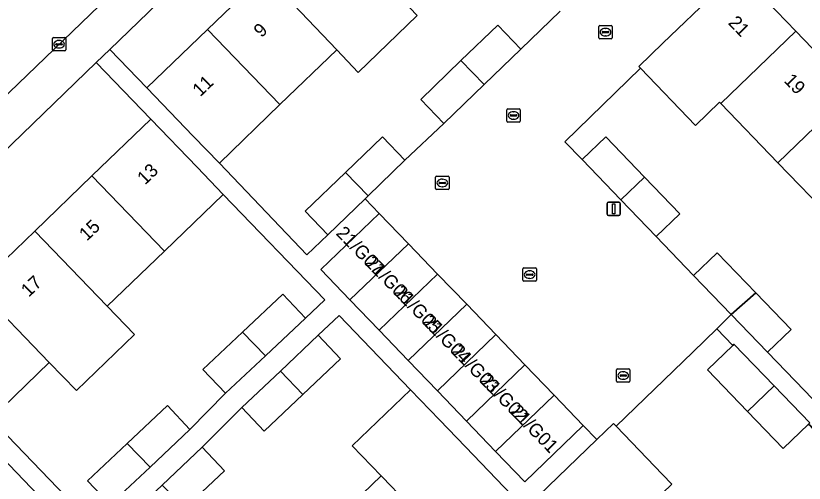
# Model space of a CAD drawing. Extents: x 159039 to 160102, y 381214 to 382524.
# Drawn here: x 159532 to 159591, y 382148.4 to 382183.4 of the extents above; entities that cross this region are included whole.
import ezdxf

# ---------------------------------------------------------------- set-up
doc = ezdxf.new("R2010")
doc.units = 0
for name, color, linetype in [('IMGEO_Erf', 7, 'Continuous'), ('IMGEO_Kolk', 7, 'Continuous'), ('IMGEO_Lichtmast', 7, 'Continuous'), ('IMGEO_Pand', 7, 'Continuous'), ('IMGEO_Pand_nummerreeks', 7, 'Continuous'), ('IMGEO_Rijbaan_lokaal_open', 7, 'Continuous'), ('IMGEO_Voetpad_open', 7, 'Continuous')]:
    doc.layers.add(name, color=color, linetype=linetype)

msp = doc.modelspace()

# ---------------------------------------------------------------- linework, layer by layer
at = {"layer": 'IMGEO_Erf'}
for points in [[(159567.819, 382208.693), (159539.013, 382180.878), (159541.789, 382178), (159546.327, 382182.378), (159550.621, 382186.52)], [(159587.584, 382188.304), (159586.022, 382186.754), (159590.362, 382182.247), (159594.639, 382177.806), (159598.696, 382173.594), (159602.963, 382169.164), (159606.989, 382164.984), (159611.213, 382160.598), (159615.372, 382156.28), (159619.584, 382151.907), (159623.724, 382147.608), (159627.917, 382143.255), (159632.003, 382139.012), (159634.861, 382141.764), (159590.054, 382188.286)], [(159562.034, 382183.43), (159557.603, 382179.156), (159555.997, 382180.85), (159551.751, 382176.754), (159547.213, 382172.377), (159553.753, 382165.507), (159555.333, 382167.011), (159553.637, 382168.769), (159556.65, 382171.675), (159559.415, 382174.342), (159561.111, 382172.584), (159564.025, 382175.342), (159562.29, 382177.141), (159565.299, 382180.044), (159568.056, 382182.704), (159569.792, 382180.905), (159572.721, 382183.733)], [(159593.088, 382168.193), (159589.031, 382172.404), (159584.754, 382176.845), (159584.666, 382176.937), (159582.857, 382175.194), (159578.742, 382179.466), (159573.068, 382173.958), (159574.364, 382172.638), (159576.136, 382174.344), (159579.034, 382171.335), (159581.685, 382168.583), (159579.914, 382166.876), (159582.716, 382163.966), (159584.485, 382165.67), (159587.364, 382162.68), (159590.012, 382159.931), (159588.243, 382158.227), (159591.009, 382155.356)], [(159592.183, 382147.929), (159594.041, 382149.774), (159591.455, 382152.71), (159591.321, 382152.849), (159589.422, 382151.021), (159586.751, 382153.794), (159583.753, 382156.907), (159585.652, 382158.735), (159584.458, 382159.975), (159582.651, 382158.235), (159576.922, 382152.681), (159580.388, 382149.078), (159581.089, 382148.347)], [(159519.59, 382136.107), (159518.336, 382137.407), (159521.104, 382140.077), (159522.358, 382138.777), (159524.066, 382137.007), (159527.004, 382139.793), (159525.284, 382141.577), (159528.191, 382144.382), (159531.067, 382147.156), (159532.788, 382145.372), (159534.315, 382146.84), (159534.195, 382146.965), (159527.658, 382153.761), (159523.248, 382149.507), (159518.892, 382145.305), (159514.658, 382141.22), (159510.258, 382136.976), (159506.025, 382132.893), (159505.133, 382132.032), (159501.534, 382128.56), (159502.682, 382127.369), (159500.697, 382125.454), (159505.14, 382120.934)]]:
    msp.add_lwpolyline(points, dxfattribs=at)
for points in [[(159537.678, 382171.422), (159542.073, 382175.662), (159537.992, 382179.892), (159520.602, 382163.101), (159524.675, 382158.879), (159529.042, 382163.092), (159533.397, 382167.292)], [(159551.969, 382162.564), (159553.651, 382160.773), (159555.109, 382162.142), (159547.499, 382170.036), (159543.103, 382165.796), (159538.822, 382161.666), (159540.863, 382159.549), (159536.509, 382155.35), (159534.468, 382157.466), (159530.101, 382153.253), (159537.598, 382145.476), (159539.029, 382146.82), (159537.347, 382148.61), (159540.318, 382151.401), (159543.334, 382154.234), (159545.016, 382152.444), (159547.664, 382155.15), (159545.983, 382156.94), (159548.952, 382159.73)], [(159559.329, 382148.979), (159557.167, 382151.227), (159561.528, 382155.422), (159556.187, 382160.973), (159554.622, 382159.492), (159556.29, 382157.729), (159553.475, 382155.066), (159550.574, 382152.32), (159548.906, 382154.084), (159545.921, 382151.109), (159547.589, 382149.346), (159544.657, 382146.571), (159541.873, 382143.937), (159540.204, 382145.7), (159538.775, 382144.348), (159546.34, 382136.484), (159550.623, 382140.604), (159555.107, 382144.918)]]:
    msp.add_lwpolyline(points, close=True, dxfattribs=at)
at = {"layer": 'IMGEO_Kolk'}
for p, q in [((159575.619, 382181.75), (159575.619, 382182.602)), ((159575.694, 382182.676), (159576.546, 382182.676)), ((159575.878, 382182.17), (159575.878, 382182.182)), ((159575.921, 382182.219), (159576.319, 382182.219)), ((159576.107, 382182.456), (159576.132, 382182.456)), ((159576.362, 382182.182), (159576.362, 382182.17)), ((159576.62, 382182.602), (159576.62, 382181.75)), ((159534.716, 382180.841), (159534.716, 382181.693)), ((159534.791, 382181.767), (159535.643, 382181.767)), ((159535.717, 382181.693), (159535.717, 382180.841)), ((159576.546, 382181.676), (159575.694, 382181.676)), ((159576.316, 382182.133), (159575.918, 382182.133)), ((159576.13, 382181.896), (159576.105, 382181.896)), ((159534.975, 382181.261), (159534.975, 382181.273)), ((159535.413, 382181.224), (159535.015, 382181.224)), ((159535.018, 382181.31), (159535.416, 382181.31)), ((159535.227, 382180.987), (159535.202, 382180.987)), ((159535.204, 382181.547), (159535.229, 382181.547)), ((159535.459, 382181.273), (159535.459, 382181.261)), ((159535.643, 382180.767), (159534.791, 382180.767)), ((159568.736, 382175.516), (159568.736, 382176.368)), ((159568.811, 382176.442), (159569.663, 382176.442)), ((159569.737, 382176.368), (159569.737, 382175.516)), ((159568.995, 382175.936), (159568.995, 382175.948)), ((159569.433, 382175.899), (159569.035, 382175.899)), ((159569.038, 382175.985), (159569.436, 382175.985)), ((159569.247, 382175.662), (159569.222, 382175.662)), ((159569.224, 382176.222), (159569.249, 382176.222)), ((159569.479, 382175.948), (159569.479, 382175.936)), ((159569.663, 382175.442), (159568.811, 382175.442)), ((159563.406, 382170.465), (159563.406, 382171.317)), ((159563.481, 382171.391), (159564.333, 382171.391)), ((159563.708, 382170.934), (159564.106, 382170.934)), ((159563.894, 382171.171), (159563.919, 382171.171)), ((159564.407, 382171.317), (159564.407, 382170.465)), ((159564.333, 382170.391), (159563.481, 382170.391)), ((159563.665, 382170.885), (159563.665, 382170.897)), ((159564.103, 382170.848), (159563.705, 382170.848)), ((159563.917, 382170.611), (159563.892, 382170.611)), ((159564.149, 382170.897), (159564.149, 382170.885)), ((159569.942, 382163.607), (159569.942, 382164.459)), ((159570.017, 382164.533), (159570.869, 382164.533)), ((159570.943, 382164.459), (159570.943, 382163.607)), ((159570.201, 382164.027), (159570.201, 382164.039)), ((159570.639, 382163.99), (159570.241, 382163.99)), ((159570.244, 382164.076), (159570.642, 382164.076)), ((159570.43, 382164.313), (159570.455, 382164.313)), ((159570.685, 382164.039), (159570.685, 382164.027)), ((159570.869, 382163.533), (159570.017, 382163.533)), ((159570.453, 382163.753), (159570.428, 382163.753)), ((159576.949, 382156.052), (159576.949, 382156.904)), ((159577.024, 382156.978), (159577.876, 382156.978)), ((159577.95, 382156.904), (159577.95, 382156.052)), ((159577.208, 382156.472), (159577.208, 382156.484)), ((159577.646, 382156.435), (159577.248, 382156.435)), ((159577.251, 382156.521), (159577.649, 382156.521)), ((159577.46, 382156.198), (159577.435, 382156.198)), ((159577.437, 382156.758), (159577.462, 382156.758)), ((159577.692, 382156.484), (159577.692, 382156.472)), ((159577.876, 382155.978), (159577.024, 382155.978))]:
    msp.add_line(p, q, dxfattribs=at)
for points in [[(159575.619, 382181.75), (159575.619, 382182.602)], [(159575.694, 382182.676), (159576.546, 382182.676)], [(159576.62, 382182.602), (159576.62, 382181.75)], [(159534.716, 382180.841), (159534.716, 382181.693)], [(159534.791, 382181.767), (159535.643, 382181.767)], [(159535.717, 382181.693), (159535.717, 382180.841)], [(159576.546, 382181.676), (159575.694, 382181.676)], [(159535.643, 382180.767), (159534.791, 382180.767)], [(159568.736, 382175.516), (159568.736, 382176.368)], [(159568.811, 382176.442), (159569.663, 382176.442)], [(159569.737, 382176.368), (159569.737, 382175.516)], [(159569.663, 382175.442), (159568.811, 382175.442)], [(159563.406, 382170.465), (159563.406, 382171.317)], [(159563.481, 382171.391), (159564.333, 382171.391)], [(159564.407, 382171.317), (159564.407, 382170.465)], [(159564.333, 382170.391), (159563.481, 382170.391)], [(159569.942, 382163.607), (159569.942, 382164.459)], [(159570.017, 382164.533), (159570.869, 382164.533)], [(159570.943, 382164.459), (159570.943, 382163.607)], [(159570.869, 382163.533), (159570.017, 382163.533)], [(159576.949, 382156.052), (159576.949, 382156.904)], [(159577.024, 382156.978), (159577.876, 382156.978)], [(159577.95, 382156.904), (159577.95, 382156.052)], [(159577.876, 382155.978), (159577.024, 382155.978)]]:
    msp.add_lwpolyline(points, dxfattribs=at)
for centre, radius, start, end in [((159575.696, 382182.6), 0.0765, 91.55205, 178.44795), ((159575.696, 382182.6), 0.0765, 91.55205, 178.44795), ((159575.918, 382182.179), 0.0403, 85.87752, 175.75265), ((159575.915, 382182.169), 0.0366, 178.93798, 274.71019), ((159576.319, 382182.176), 0.043, 264.86636, 352.45326), ((159576.323, 382182.181), 0.0386, 1.73085, 96.63898), ((159576.544, 382182.6), 0.0765, 1.55205, 88.44795), ((159576.544, 382182.6), 0.0765, 1.55205, 88.44795), ((159534.793, 382181.691), 0.0765, 91.55205, 178.44795), ((159534.793, 382181.691), 0.0765, 91.55205, 178.44795), ((159535.641, 382181.691), 0.0765, 1.55205, 88.44795), ((159535.641, 382181.691), 0.0765, 1.55205, 88.44795), ((159575.696, 382181.752), 0.0765, 181.55205, 268.44795), ((159575.696, 382181.752), 0.0765, 181.55205, 268.44795), ((159576.544, 382181.752), 0.0765, 271.55205, 358.44795), ((159576.544, 382181.752), 0.0765, 271.55205, 358.44795), ((159535.015, 382181.27), 0.0403, 85.87752, 175.75265), ((159535.012, 382181.26), 0.0366, 178.93798, 274.71019), ((159535.416, 382181.267), 0.043, 264.86636, 352.45326), ((159535.42, 382181.272), 0.0386, 1.73085, 96.63898), ((159534.793, 382180.843), 0.0765, 181.55205, 268.44795), ((159534.793, 382180.843), 0.0765, 181.55205, 268.44795), ((159535.641, 382180.843), 0.0765, 271.55205, 358.44795), ((159535.641, 382180.843), 0.0765, 271.55205, 358.44795), ((159568.813, 382176.366), 0.0765, 91.55205, 178.44795), ((159568.813, 382176.366), 0.0765, 91.55205, 178.44795), ((159569.661, 382176.366), 0.0765, 1.55205, 88.44795), ((159569.661, 382176.366), 0.0765, 1.55205, 88.44795), ((159569.035, 382175.945), 0.0403, 85.87752, 175.75265), ((159569.032, 382175.935), 0.0366, 178.93798, 274.71019), ((159569.436, 382175.942), 0.043, 264.86636, 352.45326), ((159569.44, 382175.947), 0.0386, 1.73085, 96.63898), ((159568.813, 382175.518), 0.0765, 181.55205, 268.44795), ((159568.813, 382175.518), 0.0765, 181.55205, 268.44795), ((159569.661, 382175.518), 0.0765, 271.55205, 358.44795), ((159569.661, 382175.518), 0.0765, 271.55205, 358.44795), ((159563.483, 382171.315), 0.0765, 91.55205, 178.44795), ((159563.483, 382171.315), 0.0765, 91.55205, 178.44795), ((159563.705, 382170.894), 0.0403, 85.87752, 175.75265), ((159564.11, 382170.896), 0.0386, 1.73085, 96.63898), ((159564.331, 382171.315), 0.0765, 1.55205, 88.44795), ((159564.331, 382171.315), 0.0765, 1.55205, 88.44795), ((159563.483, 382170.467), 0.0765, 181.55205, 268.44795), ((159563.483, 382170.467), 0.0765, 181.55205, 268.44795), ((159563.702, 382170.884), 0.0366, 178.93798, 274.71019), ((159564.106, 382170.891), 0.043, 264.86636, 352.45326), ((159564.331, 382170.467), 0.0765, 271.55205, 358.44795), ((159564.331, 382170.467), 0.0765, 271.55205, 358.44795), ((159570.019, 382164.457), 0.0765, 91.55205, 178.44795), ((159570.019, 382164.457), 0.0765, 91.55205, 178.44795), ((159570.867, 382164.457), 0.0765, 1.55205, 88.44795), ((159570.867, 382164.457), 0.0765, 1.55205, 88.44795), ((159570.241, 382164.036), 0.0403, 85.87752, 175.75265), ((159570.238, 382164.026), 0.0366, 178.93798, 274.71019), ((159570.642, 382164.033), 0.043, 264.86636, 352.45326), ((159570.646, 382164.038), 0.0386, 1.73085, 96.63898), ((159570.019, 382163.609), 0.0765, 181.55205, 268.44795), ((159570.019, 382163.609), 0.0765, 181.55205, 268.44795), ((159570.867, 382163.609), 0.0765, 271.55205, 358.44795), ((159570.867, 382163.609), 0.0765, 271.55205, 358.44795), ((159577.026, 382156.902), 0.0765, 91.55205, 178.44795), ((159577.026, 382156.902), 0.0765, 91.55205, 178.44795), ((159577.874, 382156.902), 0.0765, 1.55205, 88.44795), ((159577.874, 382156.902), 0.0765, 1.55205, 88.44795), ((159577.248, 382156.481), 0.0403, 85.87752, 175.75265), ((159577.245, 382156.471), 0.0366, 178.93798, 274.71019), ((159577.649, 382156.478), 0.043, 264.86636, 352.45326), ((159577.653, 382156.483), 0.0386, 1.73085, 96.63898), ((159577.026, 382156.054), 0.0765, 181.55205, 268.44795), ((159577.026, 382156.054), 0.0765, 181.55205, 268.44795), ((159577.874, 382156.054), 0.0765, 271.55205, 358.44795), ((159577.874, 382156.054), 0.0765, 271.55205, 358.44795)]:
    msp.add_arc(centre, radius, start, end, dxfattribs=at)
for centre, major_axis, ratio, start_param, end_param in [((159576.106, 382182.176), (-0.387, 0.002), 0.722429, 4.712389, 7.853982), ((159576.131, 382182.176), (-0.39, 0.002), 0.717154, 1.570796, 4.712389), ((159535.203, 382181.267), (-0.387, 0.002), 0.722429, 4.712389, 7.853982), ((159535.228, 382181.267), (-0.39, 0.002), 0.717154, 1.570796, 4.712389), ((159569.223, 382175.942), (-0.387, 0.002), 0.722429, 4.712389, 7.853982), ((159569.248, 382175.942), (-0.39, 0.002), 0.717154, 1.570796, 4.712389), ((159563.893, 382170.891), (-0.387, 0.002), 0.722429, 4.712389, 7.853982), ((159563.918, 382170.891), (-0.39, 0.002), 0.717154, 1.570796, 4.712389), ((159570.429, 382164.033), (-0.387, 0.002), 0.722429, 4.712389, 7.853982), ((159570.454, 382164.033), (-0.39, 0.002), 0.717154, 1.570796, 4.712389), ((159577.436, 382156.478), (-0.387, 0.002), 0.722429, 4.712389, 7.853982), ((159577.461, 382156.478), (-0.39, 0.002), 0.717154, 1.570796, 4.712389)]:
    msp.add_ellipse(centre, major_axis=major_axis, ratio=ratio, start_param=start_param, end_param=end_param, dxfattribs=at)
at = {"layer": 'IMGEO_Lichtmast'}
for p, q in [((159576.237, 382168.547), (159576.237, 382169.347)), ((159576.237, 382169.347), (159576.237, 382168.547)), ((159576.337, 382169.447), (159577.127, 382169.447)), ((159577.127, 382169.447), (159576.337, 382169.447)), ((159577.227, 382169.347), (159577.227, 382168.547)), ((159577.227, 382168.547), (159577.227, 382169.347)), ((159577.127, 382168.447), (159576.337, 382168.447)), ((159576.337, 382168.447), (159577.127, 382168.447))]:
    msp.add_line(p, q, dxfattribs=at)
msp.add_lwpolyline([(159576.657, 382169.322), (159576.807, 382169.322), (159576.807, 382168.572), (159576.657, 382168.572), (159576.657, 382169.322)], dxfattribs=at)
for centre, start, end in [((159576.337, 382169.347), 90, 180), ((159576.337, 382169.347), 90, 180), ((159577.127, 382169.347), 0, 90), ((159577.127, 382169.347), 360, 90), ((159576.337, 382168.547), 180, 270), ((159576.337, 382168.547), 180, 270), ((159577.127, 382168.547), 270, 0), ((159577.127, 382168.547), 270, 0)]:
    msp.add_arc(centre, 0.1, start, end, dxfattribs=at)
at = {"layer": 'IMGEO_Pand'}
for points in [[(159554.989, 382190.733), (159550.621, 382186.52), (159555.997, 382180.85), (159557.603, 382179.156), (159562.034, 382183.43), (159560.413, 382185.11)], [(159550.621, 382186.52), (159546.327, 382182.378), (159551.751, 382176.754), (159555.997, 382180.85)], [(159590.362, 382182.247), (159586.022, 382186.754), (159584.327, 382185.122), (159580.413, 382181.352), (159578.604, 382179.609), (159578.742, 382179.466), (159582.857, 382175.194), (159584.666, 382176.937), (159584.754, 382176.845)], [(159546.327, 382182.378), (159541.789, 382178), (159545.26, 382174.401), (159547.213, 382172.377), (159551.751, 382176.754)], [(159567.035, 382178.245), (159569.792, 382180.905), (159568.056, 382182.704), (159565.299, 382180.044)], [(159594.639, 382177.806), (159590.362, 382182.247), (159584.754, 382176.845), (159589.031, 382172.404)], [(159567.035, 382178.245), (159565.299, 382180.044), (159562.29, 382177.141), (159564.025, 382175.342)], [(159594.639, 382177.806), (159589.031, 382172.404), (159593.088, 382168.193), (159598.696, 382173.594)], [(159537.678, 382171.422), (159543.103, 382165.796), (159547.499, 382170.036), (159545.544, 382172.064), (159542.073, 382175.662)], [(159558.345, 382169.917), (159561.111, 382172.584), (159559.415, 382174.342), (159556.65, 382171.675)], [(159579.034, 382171.335), (159576.136, 382174.344), (159574.364, 382172.638), (159577.263, 382169.629)], [(159558.345, 382169.917), (159556.65, 382171.675), (159553.637, 382168.769), (159555.333, 382167.011), (159558.126, 382169.705)], [(159537.678, 382171.422), (159533.397, 382167.292), (159538.822, 382161.666), (159543.103, 382165.796)], [(159579.034, 382171.335), (159577.263, 382169.629), (159579.914, 382166.876), (159581.685, 382168.583)], [(159556.987, 382162.133), (159561.365, 382166.345), (159559.183, 382168.613), (159554.805, 382164.402)], [(159529.042, 382163.092), (159534.468, 382157.466), (159536.509, 382155.35), (159540.863, 382159.549), (159538.822, 382161.666), (159533.397, 382167.292)], [(159563.547, 382164.076), (159561.365, 382166.345), (159556.987, 382162.133), (159559.169, 382159.865)], [(159585.53, 382161.044), (159587.364, 382162.68), (159584.485, 382165.67), (159582.716, 382163.966)], [(159563.547, 382164.076), (159559.169, 382159.865), (159561.351, 382157.597), (159565.729, 382161.808)], [(159529.042, 382163.092), (159524.675, 382158.879), (159528.146, 382155.281), (159530.101, 382153.253), (159534.468, 382157.466)], [(159585.53, 382161.044), (159588.243, 382158.227), (159590.012, 382159.931), (159587.364, 382162.68)], [(159548.952, 382159.73), (159550.658, 382157.962), (159553.651, 382160.773), (159551.969, 382162.564)], [(159567.911, 382159.54), (159565.729, 382161.808), (159561.351, 382157.597), (159563.533, 382155.328)], [(159548.952, 382159.73), (159545.983, 382156.94), (159547.664, 382155.15), (159550.658, 382157.962)], [(159551.793, 382156.815), (159553.475, 382155.066), (159556.29, 382157.729), (159554.622, 382159.492)], [(159565.715, 382153.06), (159570.093, 382157.272), (159567.911, 382159.54), (159563.533, 382155.328)], [(159585.652, 382158.735), (159583.753, 382156.907), (159586.751, 382153.794), (159588.735, 382155.702), (159585.736, 382158.816)], [(159551.793, 382156.815), (159548.906, 382154.084), (159550.574, 382152.32), (159553.475, 382155.066)], [(159572.275, 382155.003), (159570.093, 382157.272), (159565.715, 382153.06), (159567.897, 382150.792)], [(159588.735, 382155.702), (159586.751, 382153.794), (159589.422, 382151.021), (159591.321, 382152.849), (159591.405, 382152.93)], [(159565.642, 382151.144), (159563.69, 382153.174), (159561.528, 382155.422), (159557.167, 382151.227), (159559.329, 382148.979), (159559.426, 382148.879), (159564.748, 382143.346), (159569.109, 382147.541)], [(159572.275, 382155.003), (159567.897, 382150.792), (159570.079, 382148.523), (159574.457, 382152.735)], [(159540.318, 382151.401), (159542.023, 382149.632), (159545.016, 382152.444), (159543.334, 382154.234)], [(159575.464, 382142.936), (159581.089, 382148.347), (159580.388, 382149.078), (159576.922, 382152.681), (159576.726, 382152.885), (159575.483, 382151.689), (159571.1, 382147.473)], [(159540.318, 382151.401), (159537.347, 382148.61), (159539.029, 382146.82), (159542.023, 382149.632)], [(159544.657, 382146.571), (159547.589, 382149.346), (159545.921, 382151.109), (159542.941, 382148.289)], [(159559.329, 382148.979), (159555.107, 382144.918), (159555.205, 382144.819), (159560.527, 382139.285), (159564.748, 382143.346), (159559.426, 382148.879)]]:
    msp.add_lwpolyline(points, close=True, dxfattribs=at)
at = {"layer": 'IMGEO_Rijbaan_lokaal_open'}
for points in [[(159562.117, 382216.745), (159544.659, 382200.209), (159525.825, 382182.113), (159530.788, 382177.004), (159553.753, 382199.121), (159561.071, 382206.251)], [(159572.721, 382183.733), (159569.792, 382180.905), (159567.035, 382178.245), (159564.025, 382175.342), (159561.111, 382172.584), (159558.345, 382169.917), (159558.126, 382169.705), (159559.183, 382168.613), (159561.365, 382166.345), (159563.547, 382164.076), (159565.729, 382161.808), (159567.911, 382159.54), (159570.093, 382157.272), (159572.275, 382155.003), (159574.457, 382152.735), (159575.483, 382151.689), (159576.726, 382152.885), (159576.922, 382152.681), (159582.651, 382158.235), (159584.458, 382159.975), (159585.53, 382161.044), (159582.716, 382163.966), (159579.914, 382166.876), (159577.263, 382169.629), (159574.364, 382172.638), (159573.068, 382173.958), (159578.742, 382179.466), (159578.604, 382179.609), (159580.413, 382181.352), (159584.327, 382185.122)]]:
    msp.add_lwpolyline(points, dxfattribs=at)
at = {"layer": 'IMGEO_Voetpad_open'}
for points in [[(159537.992, 382179.892), (159539.013, 382180.878), (159567.819, 382208.693), (159572.31, 382212.869)], [(159562.574, 382207.715), (159561.071, 382206.251), (159553.753, 382199.121), (159530.788, 382177.004), (159524.013, 382170.479), (159523.544, 382170.027), (159500, 382147.357), (159495.62, 382143.223), (159494.139, 382141.979), (159492.318, 382140.224)], [(159571.1, 382147.473), (159575.483, 382151.689), (159574.457, 382152.735), (159570.079, 382148.523), (159567.897, 382150.792), (159565.715, 382153.06), (159563.533, 382155.328), (159561.351, 382157.597), (159559.169, 382159.865), (159556.987, 382162.133), (159554.805, 382164.402), (159559.183, 382168.613), (159558.126, 382169.705), (159555.333, 382167.011), (159553.753, 382165.507), (159547.213, 382172.377), (159545.26, 382174.401), (159541.789, 382178), (159539.013, 382180.878), (159537.992, 382179.892), (159542.073, 382175.662), (159545.544, 382172.064), (159547.499, 382170.036), (159555.109, 382162.142), (159553.651, 382160.773), (159550.658, 382157.962), (159547.664, 382155.15), (159545.016, 382152.444), (159542.023, 382149.632), (159539.029, 382146.82)], [(159493.4, 382136.834), (159500, 382143.207), (159519.59, 382162.123), (159520.602, 382163.101), (159537.992, 382179.892)], [(159558.436, 382130.415), (159552.162, 382130.432), (159551.759, 382130.851), (159548.292, 382134.454), (159546.34, 382136.484), (159538.775, 382144.348), (159540.204, 382145.7), (159542.941, 382148.289), (159545.921, 382151.109), (159548.906, 382154.084), (159551.793, 382156.815), (159554.622, 382159.492), (159556.187, 382160.973), (159561.528, 382155.422), (159563.69, 382153.174), (159565.642, 382151.144), (159569.109, 382147.541), (159569.349, 382147.292), (159569.285, 382140.746)], [(159599.392, 382146.652), (159596.536, 382149.617), (159593.888, 382152.366), (159593.823, 382152.434), (159591.009, 382155.356), (159588.243, 382158.227), (159585.53, 382161.044), (159584.458, 382159.975), (159585.652, 382158.735), (159585.736, 382158.816), (159588.735, 382155.702), (159591.405, 382152.93), (159591.321, 382152.849), (159591.455, 382152.71), (159594.041, 382149.774), (159596.95, 382146.844)], [(159527.658, 382153.761), (159534.195, 382146.965), (159534.315, 382146.84), (159532.788, 382145.372), (159530.024, 382142.706)], [(159537.598, 382145.476), (159530.101, 382153.253)]]:
    msp.add_lwpolyline(points, dxfattribs=at)

# ---------------------------------------------------------------- texts
at = {"layer": 'IMGEO_Pand_nummerreeks'}
for s, rotation, p in [('21', 313.92357, (159585.254, 382182.823)), ('9', 43.96974, (159550.365, 382181.716)), ('11', 43.96974, (159545.785, 382177.297)), ('19', 313.92357, (159589.419, 382178.498)), ('13', 43.96922, (159541.647, 382170.693)), ('15', 43.96922, (159537.297, 382166.497)), ('21/G07', 314.31631, (159555.89, 382167.067)), ('21/G06', 314.31631, (159558.046, 382164.858)), ('17', 43.96922, (159532.948, 382162.301)), ('21/G05', 314.31631, (159560.203, 382162.65)), ('21/G04', 314.31631, (159562.359, 382160.442)), ('21/G03', 314.31631, (159564.515, 382158.233)), ('21/G02', 314.31631, (159566.667, 382156.03)), ('21/G01', 314.31631, (159568.905, 382153.738))]:
    msp.add_text(s, height=1, rotation=rotation, dxfattribs=at).set_placement(p)

doc.saveas('drawing.dxf')
